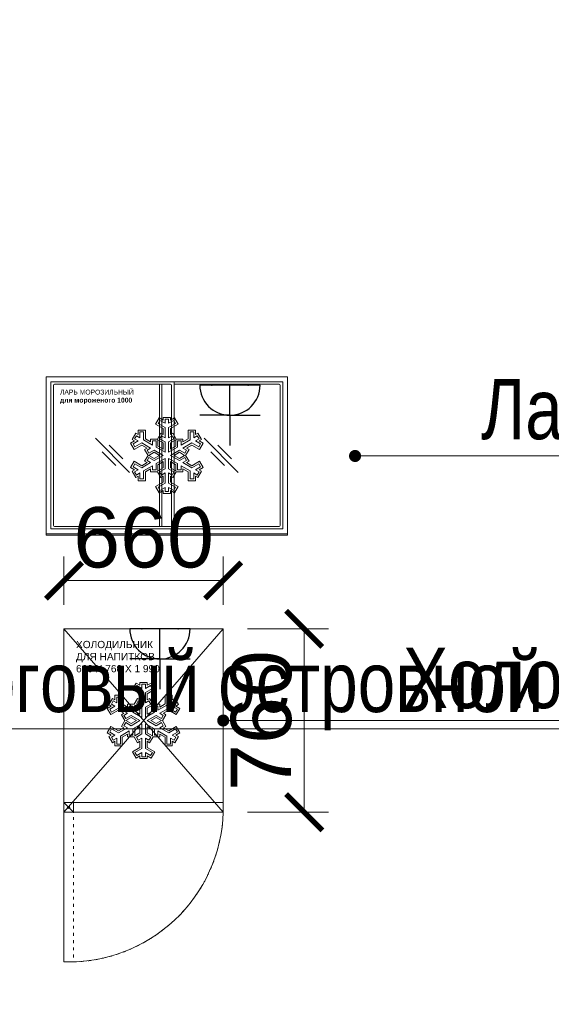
# Model space of a CAD drawing. Header units: millimetres. Extents: x -714384 to 30604203, y -92609 to 65084.
# Tile 610 of 656: x -36848 to -34646, y 27996 to 32075. Entities that reach past the tile are written whole.
import ezdxf
from ezdxf import colors
from ezdxf.entities.mleader import LeaderData, LeaderLine
from ezdxf.math import Vec2, Vec3

# ---------------------------------------------------------------- set-up
doc = ezdxf.new("R2010")
doc.units = ezdxf.units.MM
doc.linetypes.add('ACAD_ISO03W100', pattern=[30, 12, -18])
doc.layers.get('0').update_dxf_attribs({"lineweight": 0})
doc.layers.get('Defpoints').update_dxf_attribs({"color": 30})
doc.layers.add('06_АР_Мебель', color=4, linetype='Continuous', lineweight=9)
doc.layers.add('17_АР_Текст', color=235, linetype='Continuous', lineweight=0)
doc.layers.add('1. ПОДЛОЖКА', color=7, linetype='Continuous', lineweight=0, true_color=0x9b9292)
doc.layers.add('ЭОМ', color=7, linetype='Continuous')
doc.styles.add('_ТЕКСТОВЫЙ', font='arial.ttf', dxfattribs={"width": 0.8})
doc.styles.get("Standard").update_dxf_attribs({"font": 'arial.ttf'})
doc.dimstyles.new('Standard (100)', dxfattribs={"dimtxt": 250, "dimasz": 150, "dimexe": 100, "dimexo": 100, "dimgap": 50, "dimtad": 1, "dimdec": 0, "dimrnd": 5, "dimtxsty": 'Standard', "dimblk": 'ARCHTICK', "dimcen": 0.09, "dimclrd": 7, "dimclre": 7, "dimclrt": 256, "dimazin": 0, "dimtfac": 1, "dimtdec": 0, "dimtofl": 0, "dimtmove": 1, "dimatfit": 0, "dimfxl": 2, "dimlwd": 0, "dimlwe": 0, "dimarcsym": 0})

# ---------------------------------------------------------------- blocks, each defined once
blk = doc.blocks.new('_Dot')
at = {"color": 0, "linetype": 'ByBlock', "lineweight": -2}
blk.add_line((-0.5, 0), (-1, 0), dxfattribs=at)
at = {"color": 0, "linetype": 'ByBlock', "const_width": 0.5}
blk.add_lwpolyline([(-0.25, 0, 1), (0.25, 0, 1)], format="xyb", close=True, dxfattribs=at)
blk = doc.blocks.new('A$C21545FF3')
at = {"layer": 'ЭОМ', "color": 0, "linetype": 'Continuous', "lineweight": 30}
for p, q in [((-125, 125), (-125, 250)), ((-125, 125), (-250, 125)), ((-125, 125), (0, 125)), ((-125, 125), (-125, 0)), ((-250, 0), (0, 0))]:
    blk.add_line(p, q, dxfattribs=at)
blk.add_arc((-125, 0), 125, 0, 180, dxfattribs=at)
for p in [(-200, 0), (-50, 0)]:
    blk.add_point(p, dxfattribs=at)
blk = doc.blocks.new('Холодильник для напитков 660х760х1990')
at = {"layer": '06_АР_Мебель'}
for p, q in [((0, -760), (0, 0)), ((0, 0), (218.5, -251.6)), ((0, 0), (660, 0)), ((441.5, -251.6), (660, 0)), ((660, -760), (660, 0)), ((0, -760), (218.5, -508.4)), ((441.5, -508.4), (660, -760)), ((0, -720), (40, -760)), ((40, -720), (40, -760)), ((660, -760), (0, -760))]:
    blk.add_line(p, q, dxfattribs=at)
at = {"layer": '06_АР_Мебель', "color": 252, "lineweight": 0}
for p, q in [((283.5, -250.5), (298.5, -224.5)), ((293.8, -247.7), (301.3, -234.8)), ((298.5, -224.5), (315, -234)), ((301.3, -234.8), (322.5, -247)), ((315, -234), (315, -222.5)), ((315, -222.5), (345, -222.5)), ((322.5, -247), (322.5, -230)), ((322.5, -230), (337.5, -230)), ((337.5, -230), (337.5, -247)), ((337.5, -247), (358.7, -234.8)), ((345, -222.5), (345, -234)), ((345, -234), (361.5, -224.5)), ((358.7, -234.8), (366.2, -247.7)), ((361.5, -224.5), (376.5, -250.5)), ((211.1, -294), (211.1, -275)), ((211.1, -275), (241.1, -275)), ((218.6, -307), (218.6, -282.5)), ((218.6, -282.5), (233.6, -282.5)), ((233.6, -282.5), (233.6, -315.7)), ((241.1, -275), (241.1, -311.3)), ((315, -268.7), (283.5, -250.5)), ((322.5, -264.3), (293.8, -247.7)), ((315, -294), (315, -268.7)), ((322.5, -307), (322.5, -264.3)), ((366.2, -247.7), (337.5, -264.3)), ((337.5, -264.3), (337.5, -307)), ((376.5, -250.5), (345, -268.7)), ((345, -268.7), (345, -294)), ((418.9, -311.3), (418.9, -275)), ((418.9, -275), (448.9, -275)), ((426.4, -315.7), (426.4, -282.5)), ((426.4, -282.5), (441.4, -282.5)), ((441.4, -282.5), (441.4, -307)), ((448.9, -275), (448.9, -294)), ((179.6, -329.5), (196.1, -320)), ((186.1, -314.2), (201.1, -288.3)), ((196.1, -320), (186.1, -314.2)), ((189.9, -332.3), (211.1, -320)), ((196.3, -311.5), (203.8, -298.5)), ((211.1, -320), (196.3, -311.5)), ((201.1, -288.3), (211.1, -294)), ((203.8, -298.5), (218.6, -307)), ((233.6, -315.7), (270.5, -337)), ((241.1, -311.3), (263, -324)), ((263, -324), (263, -312.5)), ((263, -312.5), (291, -312.5)), ((270.5, -337), (270.5, -320)), ((270.5, -320), (285.5, -320)), ((285.5, -320), (285.5, -345.7)), ((291, -312.5), (305, -288.3)), ((315, -328.7), (293, -316)), ((293, -316), (293, -341.3)), ((300.3, -311.5), (307.8, -298.5)), ((322.5, -324.3), (300.3, -311.5)), ((305, -288.3), (315, -294)), ((307.8, -298.5), (322.5, -307)), ((322.5, -367), (322.5, -324.3)), ((337.5, -307), (352.2, -298.5)), ((359.7, -311.5), (337.5, -324.3)), ((337.5, -324.3), (337.5, -367)), ((345, -294), (355, -288.3)), ((367, -316), (345, -328.7)), ((352.2, -298.5), (359.7, -311.5)), ((355, -288.3), (369, -312.5)), ((367, -341.3), (367, -316)), ((369, -312.5), (397, -312.5)), ((374.5, -345.7), (374.5, -320)), ((374.5, -320), (389.5, -320)), ((389.5, -337), (426.4, -315.7)), ((389.5, -320), (389.5, -337)), ((397, -324), (418.9, -311.3)), ((397, -312.5), (397, -324)), ((441.4, -307), (456.2, -298.5)), ((448.9, -294), (458.9, -288.3)), ((463.7, -311.5), (448.9, -320)), ((448.9, -320), (470.1, -332.3)), ((456.2, -298.5), (463.7, -311.5)), ((458.9, -288.3), (473.9, -314.2)), ((473.9, -314.2), (463.9, -320)), ((463.9, -320), (480.4, -329.5)), ((194.6, -355.5), (179.6, -329.5)), ((197.4, -345.2), (189.9, -332.3)), ((226.1, -337.3), (194.6, -355.5)), ((226.1, -328.7), (197.4, -345.2)), ((263, -350), (226.1, -328.7)), ((248, -350), (226.1, -337.3)), ((238.1, -355.8), (248, -350)), ((252.1, -380), (238.1, -355.8)), ((248.3, -358.5), (263, -350)), ((255.8, -371.5), (248.3, -358.5)), ((278, -358.7), (255.8, -371.5)), ((315, -380), (278, -358.7)), ((285.5, -345.7), (322.5, -367)), ((293, -341.3), (315, -354)), ((315, -354), (315, -328.7)), ((337.5, -367), (374.5, -345.7)), ((345, -328.7), (345, -354)), ((345, -354), (367, -341.3)), ((382, -358.7), (345, -380)), ((404.2, -371.5), (382, -358.7)), ((433.9, -328.7), (397, -350)), ((397, -350), (411.7, -358.5)), ((411.7, -358.5), (404.2, -371.5)), ((421.9, -355.8), (407.9, -380)), ((433.9, -337.3), (412, -350)), ((412, -350), (421.9, -355.8)), ((462.6, -345.2), (433.9, -328.7)), ((465.4, -355.5), (433.9, -337.3)), ((470.1, -332.3), (462.6, -345.2)), ((480.4, -329.5), (465.4, -355.5)), ((179.6, -430.5), (194.6, -404.5)), ((194.6, -404.5), (226.1, -422.7)), ((238.1, -404.2), (252.1, -380)), ((248, -410), (238.1, -404.2)), ((248.3, -401.5), (255.8, -388.5)), ((263, -410), (248.3, -401.5)), ((255.8, -388.5), (278, -401.3)), ((278, -367.3), (256.1, -380)), ((256.1, -380), (278, -392.7)), ((300, -380), (278, -367.3)), ((278, -401.3), (315, -380)), ((278, -392.7), (300, -380)), ((322.5, -393), (285.5, -414.3)), ((315, -406), (293, -418.7)), ((315, -431.3), (315, -406)), ((322.5, -435.7), (322.5, -393)), ((337.5, -393), (337.5, -435.7)), ((374.5, -414.3), (337.5, -393)), ((345, -380), (382, -401.3)), ((345, -406), (345, -431.3)), ((367, -418.7), (345, -406)), ((382, -367.3), (360, -380)), ((360, -380), (382, -392.7)), ((403.9, -380), (382, -367.3)), ((382, -392.7), (403.9, -380)), ((382, -401.3), (404.2, -388.5)), ((411.7, -401.5), (397, -410)), ((404.2, -388.5), (411.7, -401.5)), ((407.9, -380), (421.9, -404.2)), ((421.9, -404.2), (412, -410)), ((433.9, -422.7), (465.4, -404.5)), ((465.4, -404.5), (480.4, -430.5)), ((196.1, -440), (179.6, -430.5)), ((186.1, -445.8), (196.1, -440)), ((201.1, -471.7), (186.1, -445.8)), ((189.9, -427.7), (197.4, -414.8)), ((211.1, -440), (189.9, -427.7)), ((196.3, -448.5), (211.1, -440)), ((203.8, -461.5), (196.3, -448.5)), ((197.4, -414.8), (226.1, -431.3)), ((226.1, -431.3), (263, -410)), ((226.1, -422.7), (248, -410)), ((270.5, -423), (233.6, -444.3)), ((233.6, -444.3), (233.6, -477.5)), ((263, -436), (241.1, -448.7)), ((241.1, -448.7), (241.1, -485)), ((263, -447.5), (263, -436)), ((291, -447.5), (263, -447.5)), ((270.5, -440), (270.5, -423)), ((285.5, -440), (270.5, -440)), ((285.5, -414.3), (285.5, -440)), ((305, -471.7), (291, -447.5)), ((293, -418.7), (293, -444)), ((293, -444), (315, -431.3)), ((322.5, -435.7), (300.3, -448.5)), ((300.3, -448.5), (322.5, -435.7)), ((300.3, -448.5), (307.8, -461.5)), ((307.8, -461.5), (300.3, -448.5)), ((337.5, -435.7), (359.7, -448.5)), ((337.5, -435.7), (359.7, -448.5)), ((345, -431.3), (367, -444)), ((359.7, -448.5), (352.2, -461.5)), ((359.7, -448.5), (352.2, -461.5)), ((369, -447.5), (355, -471.7)), ((367, -444), (367, -418.7)), ((397, -447.5), (369, -447.5)), ((374.5, -440), (374.5, -414.3)), ((389.5, -440), (374.5, -440)), ((426.4, -444.3), (389.5, -423)), ((389.5, -423), (389.5, -440)), ((397, -410), (433.9, -431.3)), ((418.9, -448.7), (397, -436)), ((397, -436), (397, -447.5)), ((412, -410), (433.9, -422.7)), ((418.9, -485), (418.9, -448.7)), ((426.4, -477.5), (426.4, -444.3)), ((433.9, -431.3), (462.6, -414.8)), ((470.1, -427.7), (448.9, -440)), ((448.9, -440), (463.7, -448.5)), ((463.7, -448.5), (456.2, -461.5)), ((473.9, -445.8), (458.9, -471.7)), ((462.6, -414.8), (470.1, -427.7)), ((480.4, -430.5), (463.9, -440)), ((463.9, -440), (473.9, -445.8)), ((211.1, -466), (201.1, -471.7)), ((218.6, -453), (203.8, -461.5)), ((211.1, -485), (211.1, -466)), ((241.1, -485), (211.1, -485)), ((218.6, -477.5), (218.6, -453)), ((233.6, -477.5), (218.6, -477.5)), ((315, -466), (305, -471.7)), ((322.5, -453), (307.8, -461.5)), ((322.5, -453), (307.8, -461.5)), ((315, -491.3), (315, -466)), ((322.5, -495.7), (322.5, -453)), ((322.5, -495.7), (322.5, -453)), ((337.5, -495.7), (337.5, -453)), ((337.5, -453), (352.2, -461.5)), ((352.2, -461.5), (337.5, -453)), ((337.5, -453), (337.5, -495.7)), ((355, -471.7), (345, -466)), ((345, -466), (345, -491.3)), ((448.9, -485), (418.9, -485)), ((441.4, -477.5), (426.4, -477.5)), ((456.2, -461.5), (441.4, -453)), ((441.4, -453), (441.4, -477.5)), ((448.9, -466), (448.9, -485)), ((458.9, -471.7), (448.9, -466)), ((283.5, -509.5), (315, -491.3)), ((298.5, -535.5), (283.5, -509.5)), ((322.5, -495.7), (293.8, -512.3)), ((293.8, -512.3), (322.5, -495.7)), ((301.3, -525.2), (293.8, -512.3)), ((301.3, -525.2), (293.8, -512.3)), ((315, -526), (298.5, -535.5)), ((322.5, -513), (301.3, -525.2)), ((315, -537.5), (315, -526)), ((322.5, -530), (322.5, -513)), ((337.5, -530), (322.5, -530)), ((337.5, -495.7), (366.2, -512.3)), ((337.5, -495.7), (366.2, -512.3)), ((358.7, -525.2), (337.5, -513)), ((337.5, -513), (337.5, -530)), ((345, -491.3), (376.5, -509.5)), ((361.5, -535.5), (345, -526)), ((345, -526), (345, -537.5)), ((358.7, -525.2), (366.2, -512.3)), ((366.2, -512.3), (358.7, -525.2)), ((376.5, -509.5), (361.5, -535.5)), ((345, -537.5), (315, -537.5))]:
    blk.add_line(p, q, dxfattribs=at)
at = {"layer": '06_АР_Мебель', "color": 252}
for p, q in [((218.5, -251.6), (441.5, -508.4)), ((218.5, -508.4), (441.5, -251.6))]:
    blk.add_line(p, q, dxfattribs=at)
at = {"layer": '06_АР_Мебель'}
blk.add_lwpolyline([(0, -720), (660, -720), (660, -760), (0, -760)], close=True, dxfattribs=at)
at = {"layer": '06_АР_Мебель', "linetype": 'ACAD_ISO03W100'}
blk.add_lwpolyline([(40, -720), (40, -1380), (0, -1380), (0, -720)], close=True, dxfattribs=at)
at = {"layer": '06_АР_Мебель'}
blk.add_circle((20, -740), 5, dxfattribs=at)
at = {"layer": '06_АР_Мебель', "linetype": 'ACAD_ISO03W100'}
blk.add_arc((20, -740), 640.3, 271.7899, 358.2101, dxfattribs=at)
at = {"layer": '1. ПОДЛОЖКА'}
blk.add_lwpolyline([(660, 0), (660, -760), (0, -760), (0, 0)], close=True, dxfattribs=at)
blk.add_lwpolyline([(0, -760), (0, -1380, 0.414214), (660, -760)], format="xyb", dxfattribs=at)
at = {"layer": 'ЭОМ', "lineweight": 15, "rotation": 180}
blk.add_blockref('A$C21545FF3', (272.6, 0), dxfattribs=at)
at = {"flags": 1}
for tag, p in [('КОД_ОБОРУДОВАНИЯ', (298.7, 78.4)), ('ДОП_ИНФОРМАЦИЯ', (298.7, 26.3)), ('ДОГОВОР', (709.1, -42.6))]:
    blk.add_attdef(tag, p, '', height=25, dxfattribs=at)
at = {"layer": '06_АР_Мебель', "insert": (50, -50), "char_height": 30, "attachment_point": 1}
blk.add_mtext_dynamic_manual_height_columns('ХОЛОДИЛЬНИК\\PДЛЯ НАПИТКОВ\\P660 Х 760 Х 1 990', width=610, gutter_width=12.5, heights=[0], dxfattribs=at)
blk = doc.blocks.new('Ларь для мороженого 1000х650х880')
at = {"layer": '06_АР_Мебель'}
for p, q in [((0, -650), (0, 0)), ((0, 0), (1000, 0)), ((1000, -650), (1000, 0)), ((20, -630), (20, -20)), ((20, -20), (980, -20)), ((30, -615), (30, -35)), ((35, -30), (515, -30)), ((470, -30), (470, -157.7)), ((480, -30), (470, -30)), ((480, -156.2), (480, -30)), ((520, -156.2), (520, -35)), ((530, -20), (530, -157.7)), ((530, -30), (965, -30)), ((970, -35), (970, -615)), ((980, -20), (980, -630)), ((470, -492.3), (470, -620)), ((480, -620), (480, -493.8)), ((520, -615), (520, -493.8)), ((530, -492.3), (530, -630)), ((1000, -650), (0, -650)), ((980, -630), (20, -630)), ((515, -620), (35, -620)), ((965, -620), (530, -620))]:
    blk.add_line(p, q, dxfattribs=at)
at = {"layer": '06_АР_Мебель', "color": 252}
for p, q in [((470, -492.3), (470, -157.7)), ((480, -156.2), (480, -493.8)), ((520, -156.2), (520, -493.8)), ((530, -492.3), (530, -157.7))]:
    blk.add_line(p, q, dxfattribs=at)
at = {"layer": '06_АР_Мебель', "color": 252, "lineweight": 0}
for p, q in [((453.5, -195.5), (468.5, -169.5)), ((485, -213.7), (453.5, -195.5)), ((463.8, -192.7), (471.3, -179.8)), ((492.5, -209.3), (463.8, -192.7)), ((468.5, -169.5), (485, -179)), ((471.3, -179.8), (492.5, -192)), ((485, -179), (485, -167.5)), ((485, -167.5), (515, -167.5)), ((492.5, -192), (492.5, -175)), ((492.5, -175), (507.5, -175)), ((507.5, -175), (507.5, -192)), ((507.5, -192), (528.7, -179.8)), ((536.2, -192.7), (507.5, -209.3)), ((515, -167.5), (515, -179)), ((515, -179), (531.5, -169.5)), ((546.5, -195.5), (515, -213.7)), ((528.7, -179.8), (536.2, -192.7)), ((531.5, -169.5), (546.5, -195.5)), ((356.1, -259.2), (371.1, -233.3)), ((366.3, -256.5), (373.8, -243.5)), ((371.1, -233.3), (381.1, -239)), ((373.8, -243.5), (388.6, -252)), ((381.1, -239), (381.1, -220)), ((381.1, -220), (411.1, -220)), ((388.6, -252), (388.6, -227.5)), ((388.6, -227.5), (403.6, -227.5)), ((403.6, -227.5), (403.6, -260.7)), ((411.1, -220), (411.1, -256.3)), ((461, -257.5), (475, -233.3)), ((470.3, -256.5), (477.8, -243.5)), ((475, -233.3), (485, -239)), ((477.8, -243.5), (492.5, -252)), ((485, -239), (485, -213.7)), ((492.5, -252), (492.5, -209.3)), ((507.5, -209.3), (507.5, -252)), ((507.5, -252), (522.2, -243.5)), ((515, -213.7), (515, -239)), ((515, -239), (525, -233.3)), ((522.2, -243.5), (529.7, -256.5)), ((525, -233.3), (539, -257.5)), ((588.9, -256.3), (588.9, -220)), ((588.9, -220), (618.9, -220)), ((596.4, -260.7), (596.4, -227.5)), ((596.4, -227.5), (611.4, -227.5)), ((611.4, -227.5), (611.4, -252)), ((611.4, -252), (626.2, -243.5)), ((618.9, -220), (618.9, -239)), ((618.9, -239), (628.9, -233.3)), ((626.2, -243.5), (633.7, -256.5)), ((628.9, -233.3), (643.9, -259.2)), ((349.6, -274.5), (366.1, -265)), ((364.6, -300.5), (349.6, -274.5)), ((366.1, -265), (356.1, -259.2)), ((359.9, -277.3), (381.1, -265)), ((367.4, -290.2), (359.9, -277.3)), ((396.1, -282.3), (364.6, -300.5)), ((381.1, -265), (366.3, -256.5)), ((396.1, -273.7), (367.4, -290.2)), ((433, -295), (396.1, -273.7)), ((418, -295), (396.1, -282.3)), ((403.6, -260.7), (440.5, -282)), ((411.1, -256.3), (433, -269)), ((433, -269), (433, -257.5)), ((433, -257.5), (461, -257.5)), ((440.5, -282), (440.5, -265)), ((440.5, -265), (455.5, -265)), ((455.5, -265), (455.5, -290.7)), ((485, -273.7), (463, -261)), ((463, -261), (463, -286.3)), ((492.5, -269.3), (470.3, -256.5)), ((485, -299), (485, -273.7)), ((492.5, -312), (492.5, -269.3)), ((529.7, -256.5), (507.5, -269.3)), ((507.5, -269.3), (507.5, -312)), ((537, -261), (515, -273.7)), ((515, -273.7), (515, -299)), ((537, -286.3), (537, -261)), ((539, -257.5), (567, -257.5)), ((544.5, -290.7), (544.5, -265)), ((544.5, -265), (559.5, -265)), ((559.5, -282), (596.4, -260.7)), ((559.5, -265), (559.5, -282)), ((567, -269), (588.9, -256.3)), ((567, -257.5), (567, -269)), ((603.9, -273.7), (567, -295)), ((603.9, -282.3), (582, -295)), ((632.6, -290.2), (603.9, -273.7)), ((635.4, -300.5), (603.9, -282.3)), ((633.7, -256.5), (618.9, -265)), ((618.9, -265), (640.1, -277.3)), ((640.1, -277.3), (632.6, -290.2)), ((643.9, -259.2), (633.9, -265)), ((633.9, -265), (650.4, -274.5)), ((650.4, -274.5), (635.4, -300.5)), ((408.1, -300.8), (418, -295)), ((422.1, -325), (408.1, -300.8)), ((408.1, -349.2), (422.1, -325)), ((418.3, -303.5), (433, -295)), ((425.8, -316.5), (418.3, -303.5)), ((448, -303.7), (425.8, -316.5)), ((448, -312.3), (426.1, -325)), ((426.1, -325), (448, -337.7)), ((485, -325), (448, -303.7)), ((470, -325), (448, -312.3)), ((448, -346.3), (485, -325)), ((448, -337.7), (470, -325)), ((455.5, -290.7), (492.5, -312)), ((463, -286.3), (485, -299)), ((507.5, -312), (544.5, -290.7)), ((515, -299), (537, -286.3)), ((552, -303.7), (515, -325)), ((515, -325), (552, -346.3)), ((552, -312.3), (530, -325)), ((530, -325), (552, -337.7)), ((574.2, -316.5), (552, -303.7)), ((573.9, -325), (552, -312.3)), ((552, -337.7), (573.9, -325)), ((567, -295), (581.7, -303.5)), ((581.7, -303.5), (574.2, -316.5)), ((591.9, -300.8), (577.9, -325)), ((577.9, -325), (591.9, -349.2)), ((582, -295), (591.9, -300.8)), ((349.6, -375.5), (364.6, -349.5)), ((359.9, -372.7), (367.4, -359.8)), ((364.6, -349.5), (396.1, -367.7)), ((367.4, -359.8), (396.1, -376.3)), ((396.1, -376.3), (433, -355)), ((396.1, -367.7), (418, -355)), ((418, -355), (408.1, -349.2)), ((418.3, -346.5), (425.8, -333.5)), ((433, -355), (418.3, -346.5)), ((425.8, -333.5), (448, -346.3)), ((492.5, -338), (455.5, -359.3)), ((455.5, -359.3), (455.5, -385)), ((485, -351), (463, -363.7)), ((463, -363.7), (463, -389)), ((485, -376.3), (485, -351)), ((492.5, -380.7), (492.5, -338)), ((507.5, -338), (507.5, -380.7)), ((544.5, -359.3), (507.5, -338)), ((515, -351), (515, -376.3)), ((537, -363.7), (515, -351)), ((537, -389), (537, -363.7)), ((544.5, -385), (544.5, -359.3)), ((552, -346.3), (574.2, -333.5)), ((581.7, -346.5), (567, -355)), ((567, -355), (603.9, -376.3)), ((574.2, -333.5), (581.7, -346.5)), ((591.9, -349.2), (582, -355)), ((582, -355), (603.9, -367.7)), ((603.9, -367.7), (635.4, -349.5)), ((603.9, -376.3), (632.6, -359.8)), ((632.6, -359.8), (640.1, -372.7)), ((635.4, -349.5), (650.4, -375.5)), ((366.1, -385), (349.6, -375.5)), ((356.1, -390.8), (366.1, -385)), ((371.1, -416.7), (356.1, -390.8)), ((381.1, -385), (359.9, -372.7)), ((366.3, -393.5), (381.1, -385)), ((373.8, -406.5), (366.3, -393.5)), ((388.6, -398), (373.8, -406.5)), ((388.6, -422.5), (388.6, -398)), ((440.5, -368), (403.6, -389.3)), ((403.6, -389.3), (403.6, -422.5)), ((433, -381), (411.1, -393.7)), ((411.1, -393.7), (411.1, -430)), ((433, -392.5), (433, -381)), ((461, -392.5), (433, -392.5)), ((440.5, -385), (440.5, -368)), ((455.5, -385), (440.5, -385)), ((475, -416.7), (461, -392.5)), ((463, -389), (485, -376.3)), ((492.5, -380.7), (470.3, -393.5)), ((470.3, -393.5), (492.5, -380.7)), ((470.3, -393.5), (477.8, -406.5)), ((477.8, -406.5), (470.3, -393.5)), ((492.5, -398), (477.8, -406.5)), ((492.5, -398), (477.8, -406.5)), ((492.5, -440.7), (492.5, -398)), ((492.5, -440.7), (492.5, -398)), ((507.5, -380.7), (529.7, -393.5)), ((507.5, -380.7), (529.7, -393.5)), ((507.5, -440.7), (507.5, -398)), ((507.5, -398), (522.2, -406.5)), ((522.2, -406.5), (507.5, -398)), ((507.5, -398), (507.5, -440.7)), ((515, -376.3), (537, -389)), ((529.7, -393.5), (522.2, -406.5)), ((529.7, -393.5), (522.2, -406.5)), ((539, -392.5), (525, -416.7)), ((567, -392.5), (539, -392.5)), ((559.5, -385), (544.5, -385)), ((596.4, -389.3), (559.5, -368)), ((559.5, -368), (559.5, -385)), ((588.9, -393.7), (567, -381)), ((567, -381), (567, -392.5)), ((588.9, -430), (588.9, -393.7)), ((596.4, -422.5), (596.4, -389.3)), ((626.2, -406.5), (611.4, -398)), ((611.4, -398), (611.4, -422.5)), ((640.1, -372.7), (618.9, -385)), ((618.9, -385), (633.7, -393.5)), ((633.7, -393.5), (626.2, -406.5)), ((643.9, -390.8), (628.9, -416.7)), ((650.4, -375.5), (633.9, -385)), ((633.9, -385), (643.9, -390.8)), ((381.1, -411), (371.1, -416.7)), ((381.1, -430), (381.1, -411)), ((411.1, -430), (381.1, -430)), ((403.6, -422.5), (388.6, -422.5)), ((453.5, -454.5), (485, -436.3)), ((492.5, -440.7), (463.8, -457.3)), ((463.8, -457.3), (492.5, -440.7)), ((485, -411), (475, -416.7)), ((485, -436.3), (485, -411)), ((507.5, -440.7), (536.2, -457.3)), ((507.5, -440.7), (536.2, -457.3)), ((525, -416.7), (515, -411)), ((515, -411), (515, -436.3)), ((515, -436.3), (546.5, -454.5)), ((618.9, -430), (588.9, -430)), ((611.4, -422.5), (596.4, -422.5)), ((618.9, -411), (618.9, -430)), ((628.9, -416.7), (618.9, -411)), ((468.5, -480.5), (453.5, -454.5)), ((471.3, -470.2), (463.8, -457.3)), ((471.3, -470.2), (463.8, -457.3)), ((485, -471), (468.5, -480.5)), ((492.5, -458), (471.3, -470.2)), ((485, -482.5), (485, -471)), ((515, -482.5), (485, -482.5)), ((492.5, -475), (492.5, -458)), ((507.5, -475), (492.5, -475)), ((528.7, -470.2), (507.5, -458)), ((507.5, -458), (507.5, -475)), ((531.5, -480.5), (515, -471)), ((515, -471), (515, -482.5)), ((528.7, -470.2), (536.2, -457.3)), ((536.2, -457.3), (528.7, -470.2)), ((546.5, -454.5), (531.5, -480.5))]:
    blk.add_line(p, q, dxfattribs=at)
at = {"layer": '06_АР_Мебель', "color": 251, "lineweight": 0}
for p, q in [((345.7, -395.7), (204.3, -254.3)), ((317.4, -339.1), (260.9, -282.6)), ((795.7, -395.7), (654.3, -254.3)), ((767.4, -339.1), (710.9, -282.6)), ((289.1, -367.4), (232.6, -310.9)), ((739.1, -367.4), (682.6, -310.9))]:
    blk.add_line(p, q, dxfattribs=at)
at = {"layer": '06_АР_Мебель'}
for centre, start, end in [((35, -35), 90, 180), ((515, -35), 0, 90), ((965, -35), 0, 90), ((35, -615), 180, 270), ((515, -615), 270, 0), ((965, -615), 270, 0)]:
    blk.add_arc(centre, 5, start, end, dxfattribs=at)
at = {"flags": 1}
for tag, p in [('КОД_ОБОРУДОВАНИЯ', (606.4, 67.2)), ('ДОП_ИНФОРМАЦИЯ', (606.4, 15)), ('ДОГОВОР', (1024.8, -26.5))]:
    blk.add_attdef(tag, p, '', height=25, dxfattribs=at)
at = {"layer": '06_АР_Мебель', "insert": (57.3, -52.8), "char_height": 20, "attachment_point": 1}
blk.add_mtext_dynamic_manual_height_columns('ЛАРЬ МОРОЗИЛЬНЫЙ\\P{\\fArial|b1|i0|c204|p34;для мороженого 1000}', width=359.11, gutter_width=12.5, heights=[0], dxfattribs=at)
blk = doc.blocks.new('*U243')
at = {"layer": '1. ПОДЛОЖКА'}
blk.add_lwpolyline([(1000, 0), (0, 0), (0, -655), (1000, -655)], close=True, dxfattribs=at)
at = {"color": 252}
blk.add_blockref('Ларь для мороженого 1000х650х880', (0, 0), dxfattribs=at)
at = {"layer": 'ЭОМ', "lineweight": 15, "rotation": 180}
blk.add_blockref('A$C21545FF3', (636.4, -33.7), dxfattribs=at)
blk = doc.blocks.new('_ArchTick')
at = {"color": 0, "linetype": 'ByBlock', "const_width": 0.15}
blk.add_lwpolyline([(-0.5, -0.5), (0.5, 0.5)], dxfattribs=at)
blk = doc.blocks.new('*D834')
at = {"layer": '17_АР_Текст', "color": 7, "lineweight": 0, "transparency": 16777216}
for p, q in [((-35904.8, 29551.3), (-35569.1, 29551.3)), ((-35669.1, 28791.3), (-35669.1, 29551.3)), ((-35904.8, 28791.3), (-35569.1, 28791.3))]:
    blk.add_line(p, q, dxfattribs=at)
at = {"layer": 'Defpoints', "color": 0, "transparency": 16777216}
for p in [(-36004.8, 29551.3), (-35669.1, 29551.3), (-36004.8, 28791.3)]:
    blk.add_point(p, dxfattribs=at)
at = {"layer": '17_АР_Текст', "color": 7, "lineweight": 0, "transparency": 16777216, "xscale": 150, "yscale": 150, "zscale": 150}
for p, rotation in [((-35669.1, 29551.3), 90), ((-35669.1, 28791.3), 270)]:
    blk.add_blockref('_ArchTick', p, dxfattribs=dict(at, rotation=rotation))
at = {"layer": '17_АР_Текст', "transparency": 16777216, "insert": (-35846.8, 29171.3), "char_height": 250, "attachment_point": 5, "rotation": 90}
blk.add_mtext('760', dxfattribs=at)
blk = doc.blocks.new('*D835')
at = {"layer": '17_АР_Текст', "color": 7, "lineweight": 0, "transparency": 16777216}
for p, q in [((-36664.8, 29651.3), (-36664.8, 29851.2)), ((-36004.8, 29651.3), (-36004.8, 29851.2)), ((-36004.8, 29751.2), (-36664.8, 29751.2))]:
    blk.add_line(p, q, dxfattribs=at)
at = {"layer": 'Defpoints', "color": 0, "transparency": 16777216}
for p in [(-36664.8, 29751.2), (-36664.8, 29551.3), (-36004.8, 29551.3)]:
    blk.add_point(p, dxfattribs=at)
at = {"layer": '17_АР_Текст', "color": 7, "lineweight": 0, "transparency": 16777216, "xscale": 150, "yscale": 150, "zscale": 150, "rotation": 180}
blk.add_blockref('_ArchTick', (-36664.8, 29751.2), dxfattribs=at)
at = {"layer": '17_АР_Текст', "color": 7, "lineweight": 0, "transparency": 16777216, "xscale": 150, "yscale": 150, "zscale": 150}
blk.add_blockref('_ArchTick', (-36004.8, 29751.2), dxfattribs=at)
at = {"layer": '17_АР_Текст', "transparency": 16777216, "insert": (-36334.8, 29928.8), "char_height": 250, "attachment_point": 5}
blk.add_mtext('660', dxfattribs=at)

msp = doc.modelspace()

# ---------------------------------------------------------------- block references
msp.add_blockref('*U243', (-36738.6, 30594.9))
at = {"color": 252}
msp.add_blockref('Холодильник для напитков 660х760х1990', (-36664.8, 29551.3), dxfattribs=at)

# ---------------------------------------------------------------- dimensions: what is measured, and where the dimension line sits
at = {"layer": '17_АР_Текст'}
dim = msp.add_linear_dim(base=(-36664.8, 29751.2), p1=(-36004.8, 29551.3), p2=(-36664.8, 29551.3), dimstyle='Standard (100)', dxfattribs=at)
dim.commit()
dim.dimension.update_dxf_attribs({"geometry": '*D835', "text_midpoint": (-36334.8, 29928.8)})
dim = msp.add_linear_dim(base=(-35669.1, 29551.3), p1=(-36004.8, 28791.3), p2=(-36004.8, 29551.3), angle=90, dimstyle='Standard (100)', dxfattribs=at)
dim.commit()
dim.dimension.update_dxf_attribs({"geometry": '*D834', "text_midpoint": (-35846.8, 29171.3)})

# ---------------------------------------------------------------- leaders
at = {"layer": '17_АР_Текст', "lineweight": 18}
ml = msp.add_multileader_mtext('Standard', dxfattribs=at)
ml.set_content('Клиентский зал {\\L0,0}', color=256, style='_ТЕКСТОВЫЙ')
ml.set_leader_properties(lineweight=0)
ml.set_arrow_properties(name='DOT')
ml.build(insert=Vec2(0, 0))
ml.multileader.update_dxf_attribs({"text_left_attachment_type": 6, "text_right_attachment_type": 6, "dogleg_length": 0.36, "arrow_head_size": 50, "scale": 100})
ctx = ml.context
ctx.base_point, ctx.scale, ctx.char_height, ctx.arrow_head_size, ctx.landing_gap_size, ctx.plane_origin = Vec3(-37947.6, 48659.5), 100, 250, 50, 100, Vec3(-30901.1, 52193.2)
ctx.left_attachment, ctx.right_attachment, ctx.attachment_type = 6, 6, 2
notes = []
notes.append((ctx, [(0, (0, 0, 0), (0, 0), (1, 0), 1, [])]))
ctx.mtext.insert, ctx.mtext.width, ctx.mtext.defined_height, ctx.mtext.flow_direction = Vec3(-37847.6, 48959.5), 2751.828, 815.5, 5
at = {"layer": '17_АР_Текст', "color": 1, "lineweight": 18}
ml = msp.add_multileader_mtext('Standard', dxfattribs=at)
ml.set_content('{\\C1;Карманы для бланков только в СОПС}', color=1, style='_ТЕКСТОВЫЙ')
ml.set_leader_properties(lineweight=0)
ml.set_arrow_properties(name='DOT')
ml.build(insert=Vec2(0, 0))
ml.multileader.update_dxf_attribs({"text_left_attachment_type": 6, "text_right_attachment_type": 6, "dogleg_length": 0.36, "arrow_head_size": 50, "scale": 100})
ctx = ml.context
ctx.base_point, ctx.scale, ctx.char_height, ctx.arrow_head_size, ctx.landing_gap_size, ctx.plane_origin = Vec3(-29314.5, 48068.2), 100, 100, 50, 100, Vec3(-25566.9, 52909.1)
ctx.left_attachment, ctx.right_attachment, ctx.text_align_type, ctx.attachment_type = 6, 6, 1, 2
notes.append((ctx, [(0, (0, 0, 0), (0, 0), (1, 0), 1, [])]))
ctx.mtext.insert, ctx.mtext.width, ctx.mtext.defined_height, ctx.mtext.alignment, ctx.mtext.flow_direction = Vec3(-27210.6, 48368.2), 4035.238, 815.5, 2, 5
ml = msp.add_multileader_mtext('Standard', dxfattribs=at)
ml.set_content('{\\fCalibri|b0|i0|c204|p34;\\H0.91667x;\\LКарманы для бланков\\l - СОПС, крепятся на стол МГН и стол для ЦСУ (1400 мм.);\\P\\LИнформ. Стенд А4 на 8 карманов\\l - ГОПС/СОПС, крепится по старым правилам, при отсутствии возможности крепления особенно в СОПСах (отсутствие свободного места на стене или нехватка стены по длине - размещается папка с информацией на столе МГН или столе для ЦСУ).\\P\\LРекламно_информационный стенд\\l - ГОПС/СОПС размещается в клиентском зале, также возможно размещение в тамбуре при условии хорошей освещенности и при условии открывания двери стенд будет виден более чем на 50%. Также стенд должен находиться в прямой видимости для клиентов и ничем не загораживаться.}', color=1, style='_ТЕКСТОВЫЙ')
ml.set_leader_properties(lineweight=0)
ml.set_arrow_properties(name='DOT')
ml.build(insert=Vec2(0, 0))
ml.multileader.update_dxf_attribs({"text_left_attachment_type": 6, "text_right_attachment_type": 6, "dogleg_length": 0.36, "arrow_head_size": 50, "scale": 100})
ctx = ml.context
ctx.base_point, ctx.scale, ctx.char_height, ctx.arrow_head_size, ctx.landing_gap_size, ctx.plane_origin = Vec3(-27020.9, 45459.4), 100, 100, 50, 100, Vec3(-22944.2, 54969.1)
ctx.left_attachment, ctx.right_attachment, ctx.text_align_type, ctx.attachment_type = 6, 6, 1, 2
notes.append((ctx, [(0, (0, 0, 0), (0, 0), (1, 0), 1, [])]))
ctx.mtext.insert, ctx.mtext.width, ctx.mtext.defined_height, ctx.mtext.alignment, ctx.mtext.flow_direction = Vec3(-24919.4, 45773.6), 2892.94, 2008.7, 2, 5
at = {"layer": '17_АР_Текст', "lineweight": 18}
ml = msp.add_multileader_mtext('Standard', dxfattribs=at)
ml.set_content('{\\C1;Хранение:\\P1 стеллаж / шкаф = до 5 торговых стеллажей\\P3 стеллаж / шкаф = 6-9 торговых стеллажей\\P4 стеллаж / шкаф = 10 и более торговых стеллажей}', color=256, style='_ТЕКСТОВЫЙ')
ml.set_leader_properties(lineweight=0)
ml.set_arrow_properties(name='DOT')
ml.build(insert=Vec2(0, 0))
ml.multileader.update_dxf_attribs({"text_left_attachment_type": 6, "text_right_attachment_type": 6, "dogleg_length": 0.36, "arrow_head_size": 50, "scale": 100})
ctx = ml.context
ctx.base_point, ctx.scale, ctx.char_height, ctx.arrow_head_size, ctx.landing_gap_size, ctx.plane_origin = Vec3(-37158.5, 36381.3), 100, 170, 50, 100, Vec3(-71808.1, 38274.2)
ctx.left_attachment, ctx.right_attachment, ctx.attachment_type = 6, 6, 2
notes.append((ctx, [(0, (0, 0, 0), (0, 0), (1, 0), 1, [])]))
ctx.mtext.insert, ctx.mtext.width, ctx.mtext.defined_height, ctx.mtext.flow_direction = Vec3(-37058.5, 36636.8), 5942.674, 960.1, 5
ml = msp.add_multileader_mtext('Standard', dxfattribs=at)
ml.set_content('Ларь морозильный ', color=256, style='_ТЕКСТОВЫЙ')
ml.set_leader_properties(lineweight=0)
ml.set_arrow_properties(name='DOT')
ml.build(insert=Vec2(0, 0))
ml.multileader.update_dxf_attribs({"text_left_attachment_type": 6, "text_right_attachment_type": 6, "dogleg_length": 0.36, "arrow_head_size": 50, "scale": 100})
ctx = ml.context
ctx.base_point, ctx.scale, ctx.char_height, ctx.arrow_head_size, ctx.landing_gap_size, ctx.plane_origin = Vec3(-35037.1, 30267.4), 100, 250, 50, 100, Vec3(-29929.9, 35841.8)
ctx.left_attachment, ctx.right_attachment, ctx.attachment_type = 6, 6, 2
notes.append((ctx, [(1, (1, 1, 0), (-35073.1, 30267.4), (1, 0), 36, [(0, [(-35458.6, 30267.4)], 0, [])])]))
ctx.mtext.insert, ctx.mtext.width, ctx.mtext.defined_height, ctx.mtext.flow_direction = Vec3(-34937.1, 30586.8), 1923.965, 815.5, 5
ml = msp.add_multileader_mtext('Standard', dxfattribs=at)
ml.set_content('Стеллаж торговый островной', color=256, style='_ТЕКСТОВЫЙ')
ml.set_leader_properties(lineweight=0)
ml.set_arrow_properties(name='DOT')
ml.build(insert=Vec2(0, 0))
ml.multileader.update_dxf_attribs({"text_left_attachment_type": 6, "text_right_attachment_type": 6, "dogleg_length": 0.36, "arrow_head_size": 50, "scale": 100})
ctx = ml.context
ctx.base_point, ctx.scale, ctx.char_height, ctx.arrow_head_size, ctx.landing_gap_size, ctx.plane_origin = Vec3(-38635.7, 29137.1), 100, 250, 50, 100, Vec3(-35652.7, 34343.1)
ctx.left_attachment, ctx.right_attachment, ctx.attachment_type = 6, 6, 2
notes.append((ctx, [(1, (1, 1, 0), (-38671.7, 29137.1), (1, 0), 36, [(0, [(-38670.7, 30310.7)], 0, [])])]))
ctx.mtext.insert, ctx.mtext.width, ctx.mtext.defined_height, ctx.mtext.flow_direction = Vec3(-38535.7, 29456.5), 2282.779, 815.5, 5
ml = msp.add_multileader_mtext('Standard', dxfattribs=at)
ml.set_content('Стеллаж торговый h2250', color=256, style='_ТЕКСТОВЫЙ')
ml.set_leader_properties(lineweight=0)
ml.set_arrow_properties(name='DOT')
ml.build(insert=Vec2(0, 0))
ml.multileader.update_dxf_attribs({"text_left_attachment_type": 6, "text_right_attachment_type": 6, "dogleg_length": 0.36, "arrow_head_size": 50, "scale": 100})
ctx = ml.context
ctx.base_point, ctx.scale, ctx.char_height, ctx.arrow_head_size, ctx.landing_gap_size, ctx.plane_origin = Vec3(-40752.5, 29227.4), 100, 250, 50, 100, Vec3(-35783.4, 33590.9)
ctx.left_attachment, ctx.right_attachment, ctx.attachment_type = 6, 6, 2
notes.append((ctx, [(0, (1, 1, 0), (-39338.9, 29227.4), (-1, 0), 36, [(0, [(-39338.9, 29916.4)], 0, [])])]))
ctx.mtext.insert, ctx.mtext.width, ctx.mtext.defined_height, ctx.mtext.flow_direction = Vec3(-40652.5, 29527.4), 1559.331, 815.5, 5
ml = msp.add_multileader_mtext('Standard', dxfattribs=at)
ml.set_content('Холодильник для напитков ', color=256, style='_ТЕКСТОВЫЙ')
ml.set_leader_properties(lineweight=0)
ml.set_arrow_properties(name='DOT')
ml.build(insert=Vec2(0, 0))
ml.multileader.update_dxf_attribs({"text_left_attachment_type": 6, "text_right_attachment_type": 6, "dogleg_length": 0.36, "arrow_head_size": 50, "scale": 100})
ctx = ml.context
ctx.base_point, ctx.scale, ctx.char_height, ctx.arrow_head_size, ctx.landing_gap_size, ctx.plane_origin = Vec3(-35359.7, 29171.3), 100, 250, 50, 100, Vec3(-30476.1, 34745.6)
ctx.left_attachment, ctx.right_attachment, ctx.attachment_type = 6, 6, 2
notes.append((ctx, [(1, (1, 1, 0), (-35395.7, 29171.3), (1, 0), 36, [(0, [(-36004.8, 29171.3)], 0, [])])]))
ctx.mtext.insert, ctx.mtext.width, ctx.mtext.defined_height, ctx.mtext.flow_direction = Vec3(-35259.7, 29472.6), 2128.649, 815.5, 5
for ctx, leaders in notes:
    for number, flags, end, landing, length, lines in leaders:
        leader = LeaderData()
        leader.index, (leader.has_last_leader_line, leader.has_dogleg_vector, leader.attachment_direction) = number, flags
        leader.last_leader_point, leader.dogleg_vector, leader.dogleg_length = Vec3(end), Vec3(landing), length
        for number, points, colour, breaks in lines:
            line = LeaderLine()
            line.index, line.vertices, line.color, line.breaks = number, Vec3.list(points), colors.encode_raw_color(colour), breaks
            leader.lines.append(line)
        ctx.leaders.append(leader)

doc.saveas('drawing.dxf')
